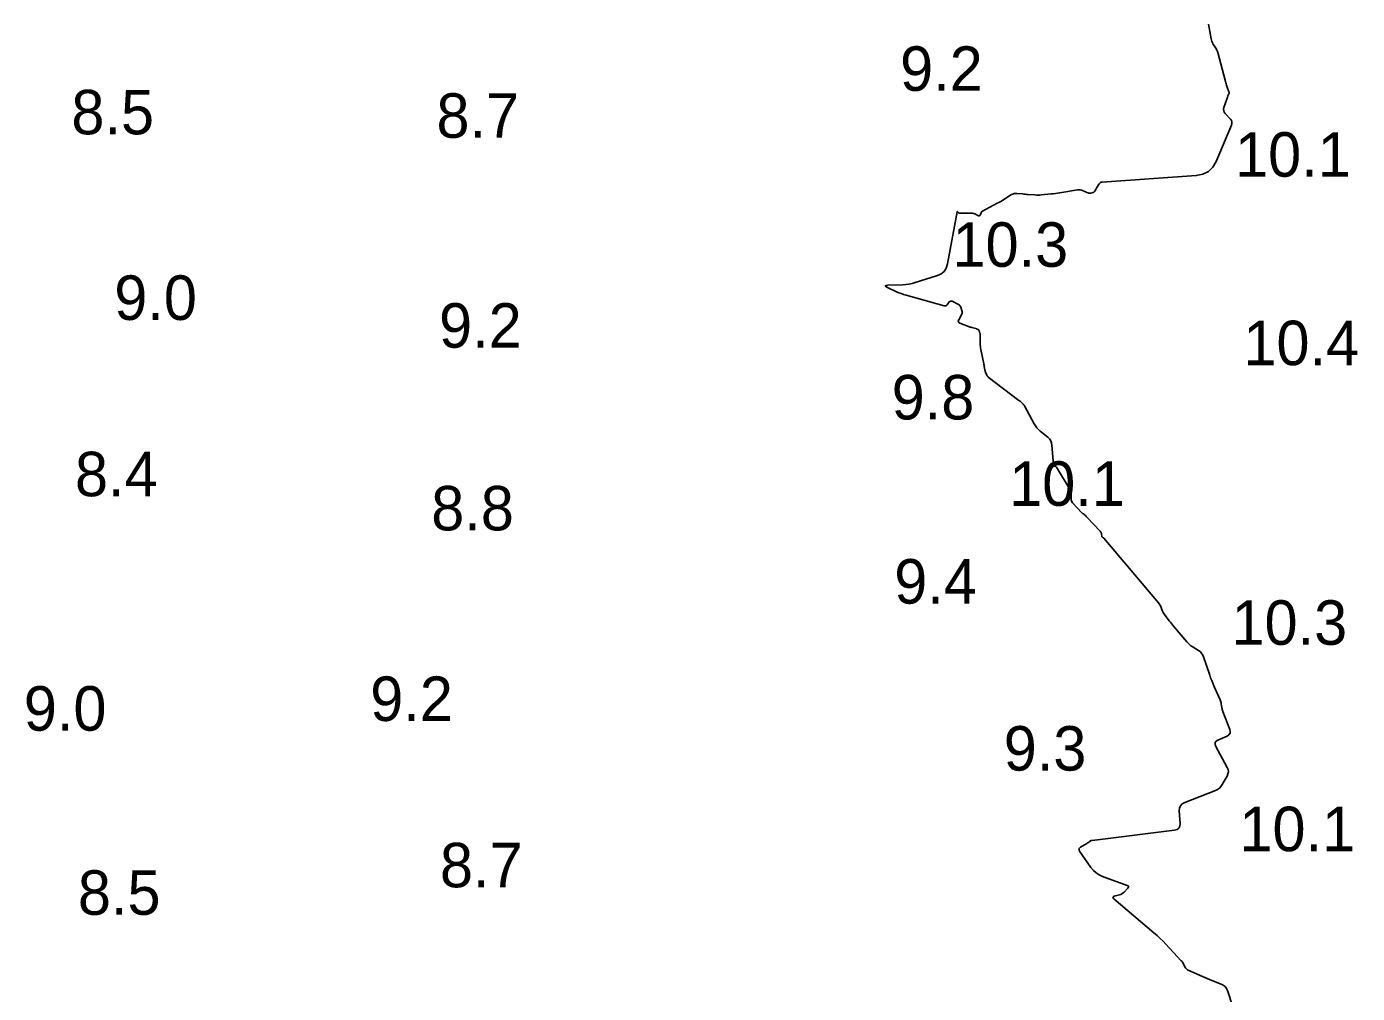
# Model space of a CAD drawing. Extents: x 1023796 to 1112670, y 656573 to 837340.
# Drawn here: x 1100806.7 to 1100956.3, y 688332.1 to 688440.7 of the extents above; entities that cross this region are included whole.
import ezdxf

# ---------------------------------------------------------------- set-up
doc = ezdxf.new("R2010")
doc.units = 0
doc.layers.add('V-CHAN-CONT-10FT', color=7, linetype='Continuous')
doc.layers.add('V-TOPO-SOUN', color=7, linetype='Continuous')

msp = doc.modelspace()

# ---------------------------------------------------------------- linework, layer by layer
at = {"layer": 'V-CHAN-CONT-10FT'}
msp.add_lwpolyline([(1100939.57, 688441), (1100939.86, 688439.35), (1100939.9, 688439.21), (1100939.94, 688439.07), (1100940, 688438.94), (1100940.07, 688438.82), (1100940.39, 688438.33), (1100940.46, 688438.21), (1100940.52, 688438.08), (1100940.57, 688437.95), (1100940.62, 688437.81), (1100941.47, 688434.55), (1100941.51, 688434.42), (1100941.55, 688434.29), (1100941.59, 688434.17), (1100941.63, 688434.04), (1100941.87, 688433.42), (1100941.88, 688433.36), (1100941.89, 688433.3), (1100941.88, 688433.24), (1100941.86, 688433.18), (1100941.76, 688432.95), (1100941.74, 688432.89), (1100941.72, 688432.83), (1100941.69, 688432.77), (1100941.67, 688432.71), (1100941.31, 688431.66), (1100941.27, 688431.47), (1100941.28, 688431.29), (1100941.34, 688431.12), (1100941.46, 688430.96), (1100942.03, 688430.35), (1100942.14, 688430.2), (1100942.2, 688430.03), (1100942.2, 688429.85), (1100942.15, 688429.67), (1100940.43, 688425.59), (1100940.06, 688424.94), (1100939.56, 688424.45), (1100938.94, 688424.14), (1100938.2, 688424), (1100927.6, 688423.26), (1100927.5, 688423.24), (1100927.42, 688423.2), (1100927.34, 688423.15), (1100927.28, 688423.07), (1100927, 688422.64), (1100926.97, 688422.59), (1100926.94, 688422.54), (1100926.91, 688422.49), (1100926.89, 688422.44), (1100926.78, 688422.23), (1100926.75, 688422.19), (1100926.71, 688422.15), (1100926.66, 688422.12), (1100926.61, 688422.1), (1100926.33, 688422.02), (1100926.27, 688422), (1100926.2, 688422), (1100926.14, 688422.01), (1100926.08, 688422.03), (1100925.4, 688422.32), (1100925.27, 688422.36), (1100925.13, 688422.39), (1100924.99, 688422.4), (1100924.85, 688422.38), (1100922.84, 688422.06), (1100922.6, 688422.02), (1100922.36, 688421.99), (1100922.12, 688421.96), (1100921.87, 688421.93), (1100920.77, 688421.83), (1100920.59, 688421.81), (1100920.41, 688421.81), (1100920.23, 688421.81), (1100920.05, 688421.82), (1100919.28, 688421.87), (1100919.12, 688421.88), (1100918.96, 688421.9), (1100918.8, 688421.91), (1100918.65, 688421.93), (1100918.01, 688421.99), (1100917.85, 688421.99), (1100917.7, 688421.97), (1100917.56, 688421.92), (1100917.42, 688421.85), (1100916.57, 688421.32), (1100916.39, 688421.2), (1100916.2, 688421.09), (1100916.01, 688420.98), (1100915.81, 688420.88), (1100914.17, 688420.01), (1100914.11, 688419.97), (1100914.06, 688419.92), (1100914.02, 688419.87), (1100913.99, 688419.81), (1100913.88, 688419.55), (1100913.85, 688419.5), (1100913.81, 688419.47), (1100913.76, 688419.46), (1100913.7, 688419.48), (1100913.28, 688419.68), (1100913.19, 688419.72), (1100913.1, 688419.74), (1100913, 688419.76), (1100912.9, 688419.77), (1100911.54, 688419.78), (1100911.51, 688419.78), (1100911.48, 688419.79), (1100911.46, 688419.8), (1100911.43, 688419.83), (1100911.35, 688419.92), (1100911.33, 688419.94), (1100911.31, 688419.95), (1100911.3, 688419.93), (1100911.29, 688419.91), (1100910.23, 688414.09), (1100910.08, 688413.6), (1100909.83, 688413.21), (1100909.46, 688412.91), (1100909, 688412.71), (1100906.59, 688411.97), (1100906.24, 688411.87), (1100905.88, 688411.8), (1100905.52, 688411.75), (1100905.16, 688411.73), (1100903.52, 688411.68), (1100903.31, 688411.65), (1100903.23, 688411.6), (1100903.28, 688411.52), (1100903.47, 688411.42), (1100904.5, 688410.94), (1100904.76, 688410.83), (1100905.03, 688410.73), (1100905.29, 688410.63), (1100905.57, 688410.55), (1100909.84, 688409.37), (1100909.94, 688409.35), (1100910.02, 688409.36), (1100910.1, 688409.4), (1100910.17, 688409.47), (1100910.42, 688409.79), (1100910.49, 688409.85), (1100910.57, 688409.88), (1100910.65, 688409.89), (1100910.73, 688409.86), (1100911.44, 688409.5), (1100911.53, 688409.45), (1100911.61, 688409.38), (1100911.66, 688409.3), (1100911.71, 688409.21), (1100911.85, 688408.81), (1100911.88, 688408.71), (1100911.88, 688408.61), (1100911.86, 688408.51), (1100911.82, 688408.42), (1100911.48, 688407.79), (1100911.43, 688407.66), (1100911.44, 688407.56), (1100911.5, 688407.47), (1100911.62, 688407.41), (1100912.6, 688407.04), (1100912.68, 688407), (1100912.77, 688406.97), (1100912.86, 688406.95), (1100912.95, 688406.92), (1100913.42, 688406.79), (1100913.45, 688406.78), (1100913.49, 688406.77), (1100913.52, 688406.75), (1100913.56, 688406.74), (1100913.69, 688406.67), (1100913.72, 688406.65), (1100913.75, 688406.63), (1100913.76, 688406.6), (1100913.78, 688406.57), (1100913.83, 688406.34), (1100913.84, 688406.32), (1100913.84, 688406.31), (1100913.85, 688406.3), (1100913.86, 688406.28), (1100913.89, 688406.23), (1100913.9, 688406.22), (1100913.9, 688406.21), (1100913.91, 688406.19), (1100913.91, 688406.18), (1100913.91, 688405.14), (1100913.91, 688404.96), (1100913.93, 688404.79), (1100913.95, 688404.61), (1100913.98, 688404.43), (1100914.3, 688402.82), (1100914.32, 688402.75), (1100914.33, 688402.68), (1100914.34, 688402.61), (1100914.35, 688402.54), (1100914.42, 688402.15), (1100914.43, 688402.13), (1100914.43, 688402.1), (1100914.44, 688402.08), (1100914.44, 688402.06), (1100914.47, 688401.98), (1100914.47, 688401.96), (1100914.48, 688401.94), (1100914.49, 688401.92), (1100914.5, 688401.9), (1100914.65, 688401.56), (1100914.68, 688401.5), (1100914.71, 688401.45), (1100914.76, 688401.4), (1100914.81, 688401.35), (1100918.26, 688398.72), (1100918.33, 688398.68), (1100918.39, 688398.62), (1100918.45, 688398.57), (1100918.5, 688398.52), (1100918.73, 688398.29), (1100918.78, 688398.23), (1100918.83, 688398.17), (1100918.88, 688398.11), (1100918.92, 688398.04), (1100919.97, 688396.09), (1100920.11, 688395.86), (1100920.27, 688395.64), (1100920.45, 688395.45), (1100920.65, 688395.27), (1100921.51, 688394.58), (1100921.7, 688394.4), (1100921.84, 688394.19), (1100921.93, 688393.96), (1100921.97, 688393.7), (1100922.09, 688391.94), (1100922.09, 688391.89), (1100922.1, 688391.85), (1100922.1, 688391.81), (1100922.11, 688391.77), (1100922.14, 688391.55), (1100922.14, 688391.53), (1100922.14, 688391.51), (1100922.15, 688391.49), (1100922.15, 688391.47), (1100922.14, 688391.39), (1100922.15, 688391.37), (1100922.15, 688391.36), (1100922.16, 688391.35), (1100922.18, 688391.34), (1100922.35, 688391.29), (1100922.38, 688391.28), (1100922.41, 688391.26), (1100922.44, 688391.24), (1100922.46, 688391.21), (1100924, 688388.66), (1100924.06, 688388.54), (1100924.1, 688388.43), (1100924.12, 688388.31), (1100924.13, 688388.18), (1100924.12, 688387.67), (1100924.13, 688387.54), (1100924.16, 688387.43), (1100924.21, 688387.32), (1100924.29, 688387.22), (1100925.32, 688386.09), (1100925.34, 688386.07), (1100925.36, 688386.05), (1100925.38, 688386.04), (1100925.4, 688386.02), (1100925.5, 688385.98), (1100925.52, 688385.96), (1100925.55, 688385.95), (1100925.57, 688385.93), (1100925.59, 688385.91), (1100925.78, 688385.73), (1100925.82, 688385.69), (1100925.86, 688385.65), (1100925.9, 688385.61), (1100925.93, 688385.57), (1100927.39, 688384.02), (1100927.44, 688383.96), (1100927.47, 688383.9), (1100927.5, 688383.84), (1100927.52, 688383.77), (1100927.59, 688383.39), (1100927.6, 688383.37), (1100927.61, 688383.35), (1100927.62, 688383.34), (1100927.64, 688383.33), (1100927.74, 688383.29), (1100927.76, 688383.29), (1100927.78, 688383.27), (1100927.8, 688383.26), (1100927.81, 688383.24), (1100933.95, 688375.95), (1100934.03, 688375.86), (1100934.09, 688375.76), (1100934.15, 688375.65), (1100934.2, 688375.54), (1100934.37, 688375.09), (1100934.42, 688374.97), (1100934.47, 688374.87), (1100934.53, 688374.77), (1100934.61, 688374.67), (1100935.16, 688373.95), (1100935.28, 688373.8), (1100935.39, 688373.65), (1100935.51, 688373.5), (1100935.64, 688373.36), (1100937.14, 688371.57), (1100937.27, 688371.42), (1100937.42, 688371.28), (1100937.58, 688371.15), (1100937.75, 688371.04), (1100938.46, 688370.62), (1100938.62, 688370.5), (1100938.76, 688370.36), (1100938.87, 688370.2), (1100938.95, 688370.02), (1100939.7, 688367.83), (1100939.81, 688367.52), (1100939.93, 688367.22), (1100940.05, 688366.92), (1100940.18, 688366.62), (1100940.88, 688365.05), (1100940.92, 688364.95), (1100940.96, 688364.84), (1100940.99, 688364.74), (1100941, 688364.63), (1100941.07, 688364.18), (1100941.09, 688364.08), (1100941.11, 688363.97), (1100941.15, 688363.86), (1100941.18, 688363.76), (1100941.97, 688361.74), (1100942.02, 688361.5), (1100941.99, 688361.3), (1100941.87, 688361.13), (1100941.66, 688360.99), (1100940.63, 688360.54), (1100940.42, 688360.41), (1100940.31, 688360.25), (1100940.3, 688360.05), (1100940.38, 688359.82), (1100941.67, 688357.46), (1100941.77, 688357.22), (1100941.8, 688356.98), (1100941.76, 688356.74), (1100941.66, 688356.5), (1100941.12, 688355.54), (1100940.97, 688355.32), (1100940.79, 688355.13), (1100940.58, 688354.98), (1100940.34, 688354.86), (1100936.89, 688353.52), (1100936.61, 688353.37), (1100936.41, 688353.16), (1100936.3, 688352.89), (1100936.28, 688352.57), (1100936.37, 688351.18), (1100936.35, 688350.87), (1100936.23, 688350.64), (1100936.03, 688350.48), (1100935.73, 688350.4), (1100926.47, 688349.27), (1100926.41, 688349.26), (1100926.36, 688349.24), (1100926.31, 688349.22), (1100926.26, 688349.18), (1100926.07, 688349.04), (1100926.02, 688349.01), (1100925.98, 688348.98), (1100925.93, 688348.94), (1100925.88, 688348.91), (1100925.16, 688348.49), (1100925.05, 688348.4), (1100925, 688348.3), (1100925.01, 688348.19), (1100925.07, 688348.06), (1100926.35, 688346.2), (1100926.62, 688345.87), (1100926.92, 688345.6), (1100927.26, 688345.38), (1100927.65, 688345.21), (1100930.43, 688344.21), (1100930.55, 688344.15), (1100930.6, 688344.08), (1100930.58, 688343.99), (1100930.51, 688343.89), (1100930.07, 688343.44), (1100929.96, 688343.35), (1100929.83, 688343.26), (1100929.7, 688343.2), (1100929.56, 688343.15), (1100928.98, 688342.98), (1100928.87, 688342.94), (1100928.82, 688342.87), (1100928.84, 688342.8), (1100928.92, 688342.71), (1100933.44, 688338.86), (1100933.79, 688338.56), (1100934.13, 688338.25), (1100934.46, 688337.92), (1100934.78, 688337.59), (1100936.51, 688335.73), (1100936.59, 688335.65), (1100936.66, 688335.56), (1100936.72, 688335.46), (1100936.77, 688335.36), (1100936.99, 688334.95), (1100937.04, 688334.86), (1100937.12, 688334.78), (1100937.2, 688334.71), (1100937.3, 688334.66), (1100938.89, 688333.97), (1100939.15, 688333.85), (1100939.41, 688333.74), (1100939.67, 688333.64), (1100939.94, 688333.53), (1100940.99, 688333.12), (1100941.23, 688333), (1100941.43, 688332.84), (1100941.58, 688332.63), (1100941.69, 688332.38), (1100942.29, 688330.55)], dxfattribs=at)

# ---------------------------------------------------------------- texts
at = {"layer": 'V-TOPO-SOUN'}
for s, p in [('9.2', (1100904.89, 688433.52)), ('8.5', (1100811.71, 688428.63)), ('8.7', (1100852.76, 688428.24)), ('10.1 ', (1100942.55, 688423.87)), ('10.3 ', (1100910.78, 688413.74)), ('9.0', (1100816.53, 688407.77)), ('9.2', (1100853.05, 688404.65)), ('10.4 ', (1100943.49, 688402.68)), ('9.8', (1100903.94, 688396.58)), ('8.4', (1100812.11, 688387.95)), ('10.1 ', (1100917.15, 688386.87)), ('8.8', (1100852.17, 688384.11)), ('9.4', (1100904.23, 688375.88)), ('10.3 ', (1100942.15, 688371.25)), ('9.2', (1100845.31, 688362.69)), ('9.0', (1100806.36, 688361.6)), ('9.3', (1100916.54, 688357.11)), ('10.1 ', (1100943.04, 688348.05)), ('8.7', (1100853.15, 688343.99)), ('8.5', (1100812.44, 688340.9))]:
    msp.add_text(s, height=5, dxfattribs=at).set_placement(p)

doc.saveas('drawing.dxf')
